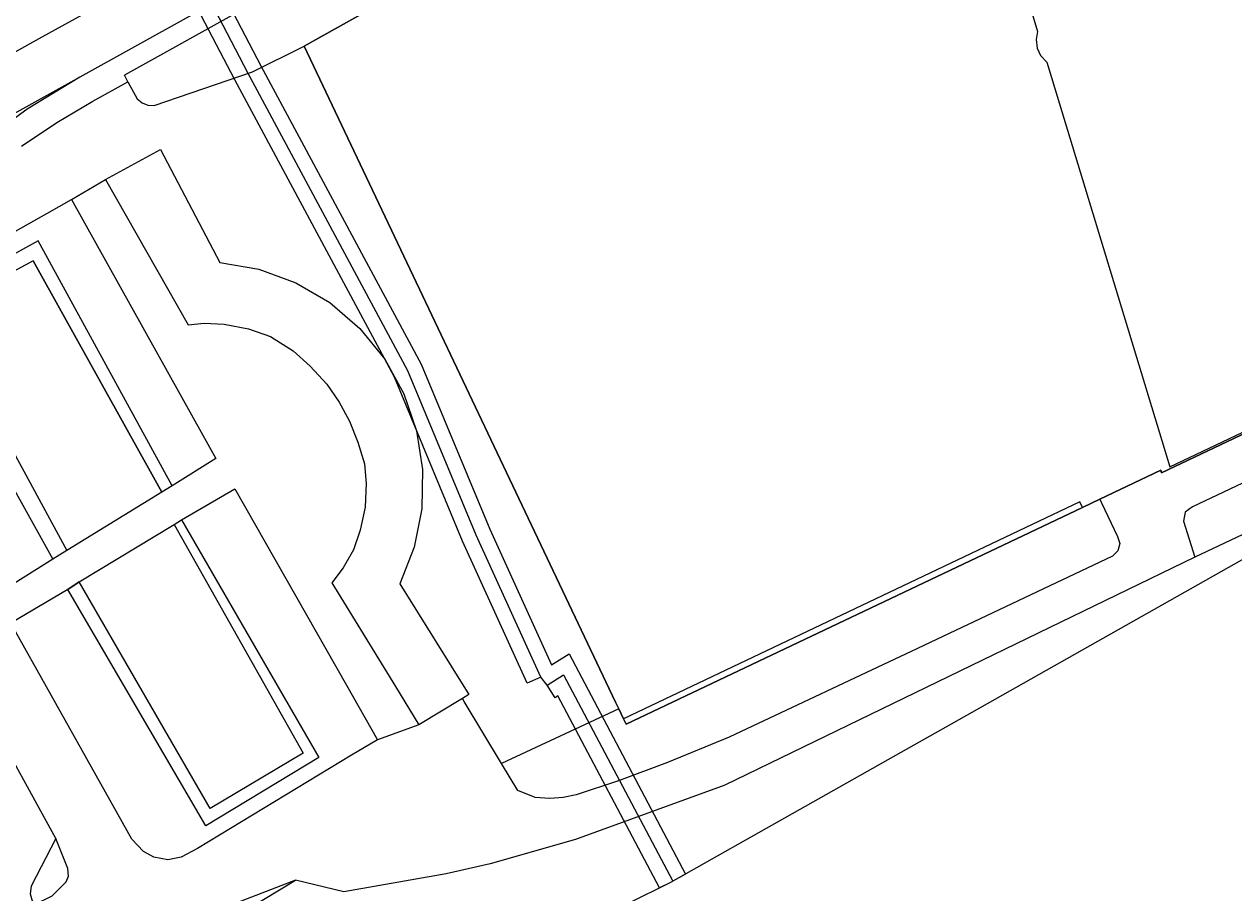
# Model space of a CAD drawing. Extents: x -263423 to -261326, y -1240067 to -1237864.
# Drawn here: x -262617.3 to -262535.9, y -1240013.9 to -1239955.5 of the extents above; entities that cross this region are included whole.
import ezdxf

# ---------------------------------------------------------------- set-up
doc = ezdxf.new("R2010")
doc.units = 0
for name, color, linetype in [('body_kn', 7, 'Continuous'), ('katuz_linie', 7, 'Continuous'), ('kladpar_hranice', 7, 'Continuous'), ('kladpar_plochy', 7, 'Continuous'), ('linie', 7, 'Continuous'), ('tarchy_linie', 7, 'Continuous'), ('zappar_hrandruhpozemk', 7, 'Continuous'), ('zuob_linie', 7, 'Continuous'), ('zuob_plochy', 7, 'Continuous')]:
    doc.layers.add(name, color=color, linetype=linetype)

msp = doc.modelspace()

# ---------------------------------------------------------------- linework, layer by layer
at = {"layer": 'body_kn'}
for p, q in [((-262549.08, -1239955.98), (-262549.08, -1239955.98)), ((-262616.06, -1239956.34), (-262616.06, -1239956.34)), ((-262549.18, -1239956.52), (-262549.18, -1239956.52)), ((-262598.44, -1239956.96), (-262598.44, -1239956.96)), ((-262549.11, -1239957.11), (-262549.11, -1239957.11)), ((-262548.88, -1239957.59), (-262548.88, -1239957.59)), ((-262601.35, -1239958.3), (-262601.35, -1239958.3)), ((-262548.46, -1239958.04), (-262548.46, -1239958.04)), ((-262613.54, -1239959.06), (-262613.54, -1239959.06)), ((-262613.54, -1239959.06), (-262613.54, -1239959.06)), ((-262610.53, -1239958.91), (-262610.53, -1239958.91)), ((-262603.11, -1239959.24), (-262603.11, -1239959.24)), ((-262602.23, -1239958.77), (-262602.23, -1239958.77)), ((-262601.9, -1239958.7), (-262601.9, -1239958.7)), ((-262610.29, -1239959.36), (-262610.29, -1239959.36)), ((-262610.29, -1239959.36), (-262610.29, -1239959.36)), ((-262612.66, -1239960.67), (-262612.66, -1239960.67)), ((-262609.68, -1239960.52), (-262609.68, -1239960.52)), ((-262609.34, -1239960.78), (-262609.34, -1239960.78)), ((-262608.95, -1239960.94), (-262608.95, -1239960.94)), ((-262617.16, -1239961.07), (-262617.16, -1239961.07)), ((-262617.07, -1239961.21), (-262617.07, -1239961.21)), ((-262608.53, -1239960.97), (-262608.53, -1239960.97)), ((-262615.08, -1239962.11), (-262615.08, -1239962.11)), ((-262608.1, -1239963.93), (-262608.1, -1239963.93)), ((-262608.1, -1239963.93), (-262608.1, -1239963.93)), ((-262611.8, -1239965.95), (-262611.8, -1239965.95)), ((-262611.8, -1239965.95), (-262611.8, -1239965.95)), ((-262614.1, -1239967.28), (-262614.1, -1239967.28)), ((-262615.76, -1239968.22), (-262615.76, -1239968.22)), ((-262616.34, -1239970.07), (-262616.34, -1239970.07)), ((-262616.66, -1239971.41), (-262616.66, -1239971.41)), ((-262616.66, -1239971.41), (-262616.66, -1239971.41)), ((-262604.11, -1239971.52), (-262604.11, -1239971.52)), ((-262604.11, -1239971.52), (-262604.11, -1239971.52)), ((-262601.49, -1239971.97), (-262601.49, -1239971.97)), ((-262601.49, -1239971.97), (-262601.49, -1239971.97)), ((-262599, -1239972.89), (-262599, -1239972.89)), ((-262599, -1239972.89), (-262599, -1239972.89)), ((-262596.71, -1239974.23), (-262596.71, -1239974.23)), ((-262596.71, -1239974.23), (-262596.71, -1239974.23)), ((-262605.16, -1239975.6), (-262605.16, -1239975.6)), ((-262605.16, -1239975.6), (-262605.16, -1239975.6)), ((-262606.24, -1239975.72), (-262606.24, -1239975.72)), ((-262606.24, -1239975.72), (-262606.24, -1239975.72)), ((-262603.82, -1239975.67), (-262603.82, -1239975.67)), ((-262603.82, -1239975.67), (-262603.82, -1239975.67)), ((-262602.17, -1239975.99), (-262602.17, -1239975.99)), ((-262602.17, -1239975.99), (-262602.17, -1239975.99)), ((-262594.69, -1239975.97), (-262594.69, -1239975.97)), ((-262594.69, -1239975.97), (-262594.69, -1239975.97)), ((-262600.71, -1239976.51), (-262600.71, -1239976.51)), ((-262600.71, -1239976.51), (-262600.71, -1239976.51)), ((-262599.18, -1239977.47), (-262599.18, -1239977.47)), ((-262599.18, -1239977.47), (-262599.18, -1239977.47)), ((-262593.01, -1239978.03), (-262593.01, -1239978.03)), ((-262593.01, -1239978.03), (-262593.01, -1239978.03)), ((-262598.04, -1239978.5), (-262598.04, -1239978.5)), ((-262598.04, -1239978.5), (-262598.04, -1239978.5)), ((-262591.46, -1239978.81), (-262591.46, -1239978.81)), ((-262590.56, -1239978.38), (-262590.56, -1239978.38)), ((-262592.36, -1239979.24), (-262592.36, -1239979.24)), ((-262596.9, -1239979.71), (-262596.9, -1239979.71)), ((-262596.9, -1239979.71), (-262596.9, -1239979.71)), ((-262591.73, -1239980.36), (-262591.73, -1239980.36)), ((-262591.73, -1239980.36), (-262591.73, -1239980.36)), ((-262596.08, -1239980.92), (-262596.08, -1239980.92)), ((-262596.08, -1239980.92), (-262596.08, -1239980.92)), ((-262595.39, -1239982.2), (-262595.39, -1239982.2)), ((-262595.39, -1239982.2), (-262595.39, -1239982.2)), ((-262590.87, -1239982.85), (-262590.87, -1239982.85)), ((-262590.87, -1239982.85), (-262590.87, -1239982.85)), ((-262594.82, -1239983.61), (-262594.82, -1239983.61)), ((-262594.82, -1239983.61), (-262594.82, -1239983.61)), ((-262604.37, -1239984.71), (-262604.37, -1239984.71)), ((-262604.37, -1239984.71), (-262604.37, -1239984.71)), ((-262594.38, -1239985.07), (-262594.38, -1239985.07)), ((-262594.38, -1239985.07), (-262594.38, -1239985.07)), ((-262540.17, -1239985.28), (-262540.17, -1239985.28)), ((-262590.46, -1239985.46), (-262590.46, -1239985.46)), ((-262590.46, -1239985.46), (-262590.46, -1239985.46)), ((-262540.78, -1239985.51), (-262540.78, -1239985.51)), ((-262540.73, -1239985.68), (-262540.73, -1239985.68)), ((-262608.01, -1239986.99), (-262608.01, -1239986.99)), ((-262608.01, -1239986.99), (-262608.01, -1239986.99)), ((-262607.31, -1239986.55), (-262607.31, -1239986.55)), ((-262607.31, -1239986.55), (-262607.31, -1239986.55)), ((-262603.11, -1239986.76), (-262603.11, -1239986.76)), ((-262594.26, -1239986.41), (-262594.26, -1239986.41)), ((-262594.26, -1239986.41), (-262594.26, -1239986.41)), ((-262546.24, -1239987.63), (-262546.24, -1239987.63)), ((-262544.88, -1239987.46), (-262544.88, -1239987.46)), ((-262544.88, -1239987.46), (-262544.88, -1239987.46)), ((-262544.77, -1239987.69), (-262544.77, -1239987.69)), ((-262594.33, -1239988), (-262594.33, -1239988)), ((-262594.33, -1239988), (-262594.33, -1239988)), ((-262590.51, -1239988.1), (-262590.51, -1239988.1)), ((-262590.51, -1239988.1), (-262590.51, -1239988.1)), ((-262546.05, -1239988.01), (-262546.05, -1239988.01)), ((-262546.05, -1239988.01), (-262546.05, -1239988.01)), ((-262539.14, -1239988.34), (-262539.14, -1239988.34)), ((-262538.65, -1239987.98), (-262538.65, -1239987.98)), ((-262607.19, -1239989.16), (-262607.19, -1239989.16)), ((-262607.19, -1239989.16), (-262607.19, -1239989.16)), ((-262606.68, -1239988.85), (-262606.68, -1239988.85)), ((-262606.68, -1239988.85), (-262606.68, -1239988.85)), ((-262539.25, -1239988.94), (-262539.25, -1239988.94)), ((-262594.66, -1239989.53), (-262594.66, -1239989.53)), ((-262586.86, -1239989.88), (-262586.86, -1239989.88)), ((-262585.94, -1239989.48), (-262585.94, -1239989.48)), ((-262543.69, -1239989.96), (-262543.69, -1239989.96)), ((-262614.4, -1239990.92), (-262614.4, -1239990.92)), ((-262595.11, -1239990.87), (-262595.11, -1239990.87)), ((-262591.03, -1239990.69), (-262591.03, -1239990.69)), ((-262587.78, -1239990.28), (-262587.78, -1239990.28)), ((-262543.67, -1239990.93), (-262543.67, -1239990.93)), ((-262543.55, -1239990.44), (-262543.55, -1239990.44)), ((-262615.35, -1239991.49), (-262615.35, -1239991.49)), ((-262544.03, -1239991.3), (-262544.03, -1239991.3)), ((-262538.49, -1239991.36), (-262538.49, -1239991.36)), ((-262595.81, -1239992.07), (-262595.81, -1239992.07)), ((-262613.57, -1239993.02), (-262613.57, -1239993.02)), ((-262613.57, -1239993.02), (-262613.57, -1239993.02)), ((-262596.58, -1239993.09), (-262596.58, -1239993.09)), ((-262592, -1239993.15), (-262592, -1239993.15)), ((-262592, -1239993.15), (-262592, -1239993.15)), ((-262614.34, -1239993.53), (-262614.34, -1239993.53)), ((-262614.34, -1239993.53), (-262614.34, -1239993.53)), ((-262557.15, -1239997.51), (-262557.15, -1239997.51)), ((-262580.61, -1239997.86), (-262580.61, -1239997.86)), ((-262581.79, -1239998.6), (-262581.79, -1239998.6)), ((-262595.59, -1239999.98), (-262595.59, -1239999.98)), ((-262583.42, -1239999.84), (-262583.42, -1239999.84)), ((-262583.42, -1239999.84), (-262583.42, -1239999.84)), ((-262582.51, -1239999.43), (-262582.51, -1239999.43)), ((-262582.51, -1239999.43), (-262582.51, -1239999.43)), ((-262582.09, -1239999.98), (-262582.09, -1239999.98)), ((-262582.09, -1239999.98), (-262582.09, -1239999.98)), ((-262580.99, -1239999.28), (-262580.99, -1239999.28)), ((-262592.28, -1240000.05), (-262592.28, -1240000.05)), ((-262587.35, -1240000.61), (-262587.35, -1240000.61)), ((-262581.55, -1240000.82), (-262581.55, -1240000.82)), ((-262581.37, -1240000.7), (-262581.37, -1240000.7)), ((-262587.78, -1240000.87), (-262587.78, -1240000.87)), ((-262587.66, -1240001.07), (-262587.66, -1240001.07)), ((-262577.47, -1240001.12), (-262577.47, -1240001.12)), ((-262577.26, -1240001.56), (-262577.26, -1240001.56)), ((-262577.26, -1240001.56), (-262577.26, -1240001.56)), ((-262576.94, -1240002.23), (-262576.94, -1240002.23)), ((-262590.72, -1240002.65), (-262590.72, -1240002.65)), ((-262576.77, -1240002.59), (-262576.77, -1240002.59)), ((-262554.9, -1240002.6), (-262554.9, -1240002.6)), ((-262593.5, -1240003.65), (-262593.5, -1240003.65)), ((-262569.83, -1240003.47), (-262569.83, -1240003.47)), ((-262557.41, -1240004.01), (-262557.41, -1240004.01)), ((-262598.49, -1240004.55), (-262598.49, -1240004.55)), ((-262598.49, -1240004.55), (-262598.49, -1240004.55)), ((-262597.45, -1240004.83), (-262597.45, -1240004.83)), ((-262595.24, -1240004.68), (-262595.24, -1240004.68)), ((-262585.15, -1240005.25), (-262585.15, -1240005.25)), ((-262585.15, -1240005.25), (-262585.15, -1240005.25)), ((-262573.98, -1240005.17), (-262573.98, -1240005.17)), ((-262577.27, -1240006.4), (-262577.27, -1240006.4)), ((-262584.06, -1240007.06), (-262584.06, -1240007.06)), ((-262580.13, -1240007.36), (-262580.13, -1240007.36)), ((-262570.12, -1240006.69), (-262570.12, -1240006.69)), ((-262582.89, -1240007.54), (-262582.89, -1240007.54)), ((-262581.89, -1240007.6), (-262581.89, -1240007.6)), ((-262581, -1240007.54), (-262581, -1240007.54)), ((-262604.77, -1240008.27), (-262604.77, -1240008.27)), ((-262605.05, -1240009.44), (-262605.05, -1240009.44)), ((-262605.05, -1240009.44), (-262605.05, -1240009.44)), ((-262615.14, -1240010.28), (-262615.14, -1240010.28)), ((-262615.14, -1240010.28), (-262615.14, -1240010.28)), ((-262610.02, -1240010.33), (-262610.02, -1240010.33)), ((-262580.18, -1240010.35), (-262580.18, -1240010.35)), ((-262609.25, -1240011.16), (-262609.25, -1240011.16)), ((-262605.62, -1240010.97), (-262605.62, -1240010.97)), ((-262608.55, -1240011.54), (-262608.55, -1240011.54)), ((-262607.6, -1240011.73), (-262607.6, -1240011.73)), ((-262606.7, -1240011.54), (-262606.7, -1240011.54)), ((-262585.92, -1240011.99), (-262585.92, -1240011.99)), ((-262614.34, -1240012.32), (-262614.34, -1240012.32)), ((-262614.3, -1240012.83), (-262614.3, -1240012.83)), ((-262588.87, -1240012.66), (-262588.87, -1240012.66)), ((-262572.76, -1240012.68), (-262572.76, -1240012.68)), ((-262616.8, -1240013.49), (-262616.8, -1240013.49)), ((-262614.44, -1240013.2), (-262614.44, -1240013.2)), ((-262599.02, -1240013.09), (-262599.02, -1240013.09)), ((-262599.02, -1240013.09), (-262599.02, -1240013.09)), ((-262574.52, -1240013.62), (-262574.52, -1240013.62)), ((-262573.77, -1240013.25), (-262573.77, -1240013.25)), ((-262573.63, -1240013.17), (-262573.63, -1240013.17)), ((-262595.77, -1240013.88), (-262595.77, -1240013.88))]:
    msp.add_line(p, q, dxfattribs=at)
at = {"layer": 'katuz_linie'}
msp.add_lwpolyline([(-262517.21, -1239981.31), (-262554.9, -1240002.6), (-262557.41, -1240004.01), (-262573.77, -1240013.25), (-262579.57, -1240016.12), (-262582.55, -1240018.51), (-262585.18, -1240021.39), (-262585.83, -1240022.78), (-262586.75, -1240024.76), (-262587.8, -1240028.24), (-262587.78, -1240030.46), (-262590.71, -1240031.94), (-262596.52, -1240034.97), (-262602.44, -1240038.06), (-262616.25, -1240045.28), (-262618.05, -1240045.31)], dxfattribs=at)
at = {"layer": 'kladpar_hranice'}
for points in [[(-262486.54, -1239959.95), (-262540.73, -1239985.68), (-262540.78, -1239985.51), (-262544.88, -1239987.46), (-262546.05, -1239988.01), (-262576.77, -1240002.59), (-262576.94, -1240002.23), (-262577.26, -1240001.56), (-262577.47, -1240001.12), (-262598.44, -1239956.96), (-262577.97, -1239945.51), (-262568.65, -1239940.29), (-262537.83, -1239923.04), (-262533.67, -1239920.72)], [(-262533.67, -1239920.72), (-262537.83, -1239923.04), (-262568.65, -1239940.29), (-262577.97, -1239945.51), (-262598.44, -1239956.96), (-262577.47, -1240001.12), (-262577.26, -1240001.56), (-262576.94, -1240002.23), (-262576.77, -1240002.59), (-262546.05, -1239988.01), (-262544.88, -1239987.46), (-262540.78, -1239985.51), (-262540.73, -1239985.68), (-262486.54, -1239959.95)], [(-262517.21, -1239981.31), (-262554.9, -1240002.6), (-262557.41, -1240004.01), (-262573.77, -1240013.25), (-262579.57, -1240016.12), (-262582.55, -1240018.51), (-262585.18, -1240021.39), (-262585.83, -1240022.78), (-262586.75, -1240024.76), (-262587.8, -1240028.24), (-262587.78, -1240030.46), (-262590.71, -1240031.94), (-262596.52, -1240034.97), (-262602.44, -1240038.06), (-262616.25, -1240045.28), (-262618.05, -1240045.31)]]:
    msp.add_lwpolyline(points, dxfattribs=at)
at = {"layer": 'kladpar_plochy'}
for points in [[(-262486.54, -1239959.95), (-262540.73, -1239985.68), (-262540.78, -1239985.51), (-262544.88, -1239987.46), (-262546.05, -1239988.01), (-262576.77, -1240002.59), (-262576.94, -1240002.23), (-262577.26, -1240001.56), (-262577.47, -1240001.12), (-262598.44, -1239956.96), (-262577.97, -1239945.51), (-262568.65, -1239940.29), (-262537.83, -1239923.04), (-262533.67, -1239920.72)], [(-262533.67, -1239920.72), (-262537.83, -1239923.04), (-262568.65, -1239940.29), (-262577.97, -1239945.51), (-262598.44, -1239956.96), (-262577.47, -1240001.12), (-262577.26, -1240001.56), (-262576.94, -1240002.23), (-262576.77, -1240002.59), (-262546.05, -1239988.01), (-262544.88, -1239987.46), (-262540.78, -1239985.51), (-262540.73, -1239985.68), (-262486.54, -1239959.95)], [(-262517.21, -1239981.31), (-262554.9, -1240002.6), (-262557.41, -1240004.01), (-262573.77, -1240013.25), (-262579.57, -1240016.12), (-262582.55, -1240018.51), (-262585.18, -1240021.39), (-262585.83, -1240022.78), (-262586.75, -1240024.76), (-262587.8, -1240028.24), (-262587.78, -1240030.46), (-262590.71, -1240031.94), (-262596.52, -1240034.97), (-262602.44, -1240038.06), (-262616.25, -1240045.28), (-262618.05, -1240045.31)]]:
    msp.add_lwpolyline(points, dxfattribs=at)
at = {"layer": 'linie'}
for points in [[(-262756.57, -1240009.16), (-262739.52, -1240003.54), (-262704.57, -1239992.02), (-262698.3, -1239990.01), (-262691.55, -1239987.98), (-262687.58, -1239986.81), (-262671.49, -1239982.09), (-262665.15, -1239980.1), (-262658.89, -1239977.88), (-262652.72, -1239975.43), (-262646.65, -1239972.76), (-262640.67, -1239969.86), (-262634.81, -1239966.75), (-262619.83, -1239958.43), (-262616.06, -1239956.34), (-262599.63, -1239947.28), (-262580.45, -1239936.98), (-262552.1, -1239921.23), (-262423.18, -1239849.33)], [(-262421.19, -1239851.89), (-262568.77, -1239934.2), (-262613.54, -1239959.06), (-262617.16, -1239961.07), (-262633.41, -1239970.09), (-262639.27, -1239973.21), (-262645.25, -1239976.1), (-262651.32, -1239978.78), (-262657.5, -1239981.22), (-262663.75, -1239983.44), (-262670.09, -1239985.43), (-262690.27, -1239991.35), (-262697.23, -1239993.45), (-262703.5, -1239995.46), (-262740.02, -1240007.49)], [(-262613.54, -1239959.06), (-262617.07, -1239961.21), (-262620.4, -1239963.65), (-262626.14, -1239968.21), (-262628.61, -1239970.46), (-262629.35, -1239971.34)]]:
    msp.add_lwpolyline(points, dxfattribs=at)
at = {"layer": 'tarchy_linie'}
for points in [[(-262582.51, -1239999.43), (-262586.86, -1239989.88), (-262591.46, -1239978.81), (-262602.23, -1239958.77), (-262607.48, -1239948.68), (-262493.76, -1239885.65), (-262464.32, -1239869), (-262461.91, -1239867.62)], [(-262583.42, -1239999.84), (-262587.78, -1239990.28), (-262592.36, -1239979.24), (-262603.11, -1239959.24), (-262608.82, -1239948.28), (-262494.25, -1239884.78)], [(-262493.27, -1239886.52), (-262606.14, -1239949.08), (-262601.35, -1239958.3), (-262590.56, -1239978.38), (-262585.94, -1239989.48), (-262581.79, -1239998.6), (-262580.61, -1239997.86), (-262572.76, -1240012.68), (-262573.63, -1240013.17), (-262573.77, -1240013.25), (-262574.52, -1240013.62), (-262581.37, -1240000.7), (-262581.55, -1240000.82), (-262582.09, -1239999.98), (-262582.51, -1239999.43), (-262583.42, -1239999.84)], [(-262582.09, -1239999.98), (-262580.99, -1239999.28), (-262573.63, -1240013.17)]]:
    msp.add_lwpolyline(points, dxfattribs=at)
at = {"layer": 'zappar_hrandruhpozemk'}
for p, q in [((-262611.8, -1239965.95), (-262608.1, -1239963.93)), ((-262611.8, -1239965.95), (-262608.1, -1239963.93)), ((-262608.1, -1239963.93), (-262604.11, -1239971.52)), ((-262490.21, -1239964.96), (-262538.65, -1239987.98)), ((-262614.1, -1239967.28), (-262611.8, -1239965.95)), ((-262611.8, -1239965.95), (-262606.24, -1239975.72)), ((-262614.1, -1239967.28), (-262604.37, -1239984.71)), ((-262607.31, -1239986.55), (-262616.34, -1239970.07)), ((-262616.66, -1239971.41), (-262608.01, -1239986.99)), ((-262604.11, -1239971.52), (-262601.49, -1239971.97)), ((-262601.49, -1239971.97), (-262599, -1239972.89)), ((-262599, -1239972.89), (-262596.71, -1239974.23)), ((-262596.71, -1239974.23), (-262594.69, -1239975.97)), ((-262606.24, -1239975.72), (-262605.16, -1239975.6)), ((-262605.16, -1239975.6), (-262603.82, -1239975.67)), ((-262603.82, -1239975.67), (-262602.17, -1239975.99)), ((-262602.17, -1239975.99), (-262600.71, -1239976.51)), ((-262594.69, -1239975.97), (-262593.01, -1239978.03)), ((-262600.71, -1239976.51), (-262599.18, -1239977.47)), ((-262599.18, -1239977.47), (-262598.04, -1239978.5)), ((-262593.01, -1239978.03), (-262591.73, -1239980.36)), ((-262598.04, -1239978.5), (-262596.9, -1239979.71)), ((-262596.9, -1239979.71), (-262596.08, -1239980.92)), ((-262591.73, -1239980.36), (-262590.87, -1239982.85)), ((-262615.14, -1240010.28), (-262631.56, -1239980.51)), ((-262596.08, -1239980.92), (-262595.39, -1239982.2)), ((-262596.08, -1239980.92), (-262595.39, -1239982.2)), ((-262595.39, -1239982.2), (-262594.82, -1239983.61)), ((-262590.87, -1239982.85), (-262590.46, -1239985.46)), ((-262594.82, -1239983.61), (-262594.38, -1239985.07)), ((-262594.38, -1239985.07), (-262594.26, -1239986.41)), ((-262590.46, -1239985.46), (-262590.51, -1239988.1)), ((-262608.01, -1239986.99), (-262614.4, -1239990.92)), ((-262607.31, -1239986.55), (-262608.01, -1239986.99)), ((-262606.68, -1239988.85), (-262603.11, -1239986.76)), ((-262603.11, -1239986.76), (-262595.59, -1239999.98)), ((-262594.26, -1239986.41), (-262594.33, -1239988)), ((-262546.24, -1239987.63), (-262576.94, -1240002.23)), ((-262546.24, -1239987.63), (-262576.94, -1240002.23)), ((-262546.05, -1239988.01), (-262546.24, -1239987.63)), ((-262546.05, -1239988.01), (-262546.24, -1239987.63)), ((-262594.33, -1239988), (-262594.66, -1239989.53)), ((-262613.57, -1239993.02), (-262607.19, -1239989.16)), ((-262607.19, -1239989.16), (-262606.68, -1239988.85)), ((-262607.19, -1239989.16), (-262606.68, -1239988.85)), ((-262606.68, -1239988.85), (-262597.45, -1240004.83)), ((-262614.34, -1239993.53), (-262613.57, -1239993.02)), ((-262592, -1239993.15), (-262587.35, -1240000.61)), ((-262605.05, -1240009.44), (-262614.34, -1239993.53)), ((-262610.02, -1240010.33), (-262618.17, -1239995.81)), ((-262557.15, -1239997.51), (-262569.83, -1240003.47)), ((-262577.26, -1240001.56), (-262585.15, -1240005.25)), ((-262595.24, -1240004.68), (-262605.62, -1240010.97)), ((-262597.45, -1240004.83), (-262605.05, -1240009.44)), ((-262597.45, -1240004.83), (-262605.05, -1240009.44)), ((-262598.49, -1240004.55), (-262604.77, -1240008.27)), ((-262615.14, -1240010.28), (-262616.8, -1240013.49)), ((-262614.44, -1240013.2), (-262614.3, -1240012.83)), ((-262588.87, -1240012.66), (-262595.77, -1240013.88)), ((-262599.02, -1240013.09), (-262610.34, -1240017.46)), ((-262609.51, -1240019.43), (-262599.02, -1240013.09)), ((-262595.77, -1240013.88), (-262599.02, -1240013.09))]:
    msp.add_line(p, q, dxfattribs=at)
for points in [[(-262535.61, -1239917.26), (-262570.55, -1239936.68), (-262570.57, -1239936.68), (-262610.53, -1239958.91)], [(-262549.4, -1239940.27), (-262547.81, -1239945.24), (-262551.75, -1239947.15), (-262550.35, -1239951.78), (-262550.45, -1239952.34), (-262550.38, -1239952.91), (-262550.13, -1239953.42), (-262549.72, -1239953.84), (-262549.08, -1239955.98), (-262549.18, -1239956.52), (-262549.11, -1239957.11), (-262548.88, -1239957.59), (-262548.46, -1239958.04)], [(-262610.29, -1239959.36), (-262609.68, -1239960.52), (-262609.34, -1239960.78), (-262608.95, -1239960.94), (-262608.53, -1239960.97), (-262601.9, -1239958.7), (-262598.44, -1239956.96)], [(-262548.46, -1239958.04), (-262540.17, -1239985.28), (-262486.59, -1239959.84)], [(-262617.45, -1239963.7), (-262615.08, -1239962.11), (-262612.66, -1239960.67), (-262610.29, -1239959.36), (-262610.53, -1239958.91)], [(-262611.8, -1239965.95), (-262608.1, -1239963.93), (-262604.11, -1239971.52)], [(-262611.8, -1239965.95), (-262606.24, -1239975.72), (-262605.16, -1239975.6), (-262603.82, -1239975.67), (-262602.17, -1239975.99), (-262600.71, -1239976.51), (-262599.18, -1239977.47), (-262598.04, -1239978.5), (-262596.9, -1239979.71), (-262596.08, -1239980.92)], [(-262604.37, -1239984.71), (-262607.31, -1239986.55), (-262616.34, -1239970.07), (-262624.7, -1239974.69), (-262615.35, -1239991.49), (-262619.18, -1239993.89), (-262623.03, -1239986.17), (-262627.11, -1239978.59), (-262626.48, -1239975.99), (-262625.41, -1239974.15), (-262623.49, -1239972.58), (-262615.76, -1239968.22), (-262614.1, -1239967.28)], [(-262607.31, -1239986.55), (-262608.01, -1239986.99), (-262616.66, -1239971.41), (-262623.11, -1239974.89), (-262614.4, -1239990.92), (-262615.35, -1239991.49)], [(-262517.21, -1239981.31), (-262538.49, -1239991.36), (-262570.12, -1240006.69)], [(-262595.39, -1239982.2), (-262594.82, -1239983.61), (-262594.38, -1239985.07), (-262594.26, -1239986.41), (-262594.33, -1239988), (-262594.66, -1239989.53), (-262595.11, -1239990.87), (-262595.81, -1239992.07), (-262596.58, -1239993.09), (-262592.28, -1240000.05), (-262590.72, -1240002.65), (-262593.5, -1240003.65)], [(-262544.88, -1239987.46), (-262544.77, -1239987.69), (-262543.69, -1239989.96), (-262543.55, -1239990.44), (-262543.67, -1239990.93), (-262544.03, -1239991.3), (-262557.15, -1239997.51)], [(-262590.51, -1239988.1), (-262591.03, -1239990.69), (-262592, -1239993.15)], [(-262538.65, -1239987.98), (-262539.14, -1239988.34), (-262539.25, -1239988.94), (-262538.49, -1239991.36)], [(-262607.19, -1239989.16), (-262598.49, -1240004.55), (-262604.77, -1240008.27), (-262613.57, -1239993.02), (-262614.34, -1239993.53), (-262618.17, -1239995.81), (-262619.18, -1239993.89)], [(-262595.59, -1239999.98), (-262593.5, -1240003.65), (-262595.24, -1240004.68)], [(-262587.35, -1240000.61), (-262587.78, -1240000.87), (-262590.72, -1240002.65)], [(-262585.15, -1240005.25), (-262587.66, -1240001.07), (-262587.78, -1240000.87)], [(-262569.83, -1240003.47), (-262573.98, -1240005.17), (-262577.27, -1240006.4), (-262580.13, -1240007.36), (-262581, -1240007.54), (-262581.89, -1240007.6), (-262582.89, -1240007.54), (-262584.06, -1240007.06), (-262585.15, -1240005.25)], [(-262570.12, -1240006.69), (-262580.18, -1240010.35), (-262585.92, -1240011.99), (-262588.87, -1240012.66)], [(-262614.3, -1240012.83), (-262614.34, -1240012.32), (-262615.14, -1240010.28)], [(-262605.62, -1240010.97), (-262606.7, -1240011.54), (-262607.6, -1240011.73), (-262608.55, -1240011.54), (-262609.25, -1240011.16), (-262610.02, -1240010.33)], [(-262616.8, -1240013.49), (-262616.88, -1240014.01), (-262616.73, -1240014.49), (-262616.58, -1240014.74), (-262615.4, -1240014.15), (-262614.44, -1240013.2)]]:
    msp.add_lwpolyline(points, dxfattribs=at)
at = {"layer": 'zuob_linie'}
msp.add_lwpolyline([(-262517.21, -1239981.31), (-262554.9, -1240002.6), (-262557.41, -1240004.01), (-262573.77, -1240013.25), (-262579.57, -1240016.12), (-262582.55, -1240018.51), (-262585.18, -1240021.39), (-262585.83, -1240022.78), (-262586.75, -1240024.76), (-262587.8, -1240028.24), (-262587.78, -1240030.46), (-262590.71, -1240031.94), (-262596.52, -1240034.97), (-262602.44, -1240038.06), (-262616.25, -1240045.28), (-262618.05, -1240045.31)], dxfattribs=at)
at = {"layer": 'zuob_plochy'}
msp.add_lwpolyline([(-262517.21, -1239981.31), (-262554.9, -1240002.6), (-262557.41, -1240004.01), (-262573.77, -1240013.25), (-262579.57, -1240016.12), (-262582.55, -1240018.51), (-262585.18, -1240021.39), (-262585.83, -1240022.78), (-262586.75, -1240024.76), (-262587.8, -1240028.24), (-262587.78, -1240030.46), (-262590.71, -1240031.94), (-262596.52, -1240034.97), (-262602.44, -1240038.06), (-262616.25, -1240045.28), (-262618.05, -1240045.31)], dxfattribs=at)

doc.saveas('drawing.dxf')
